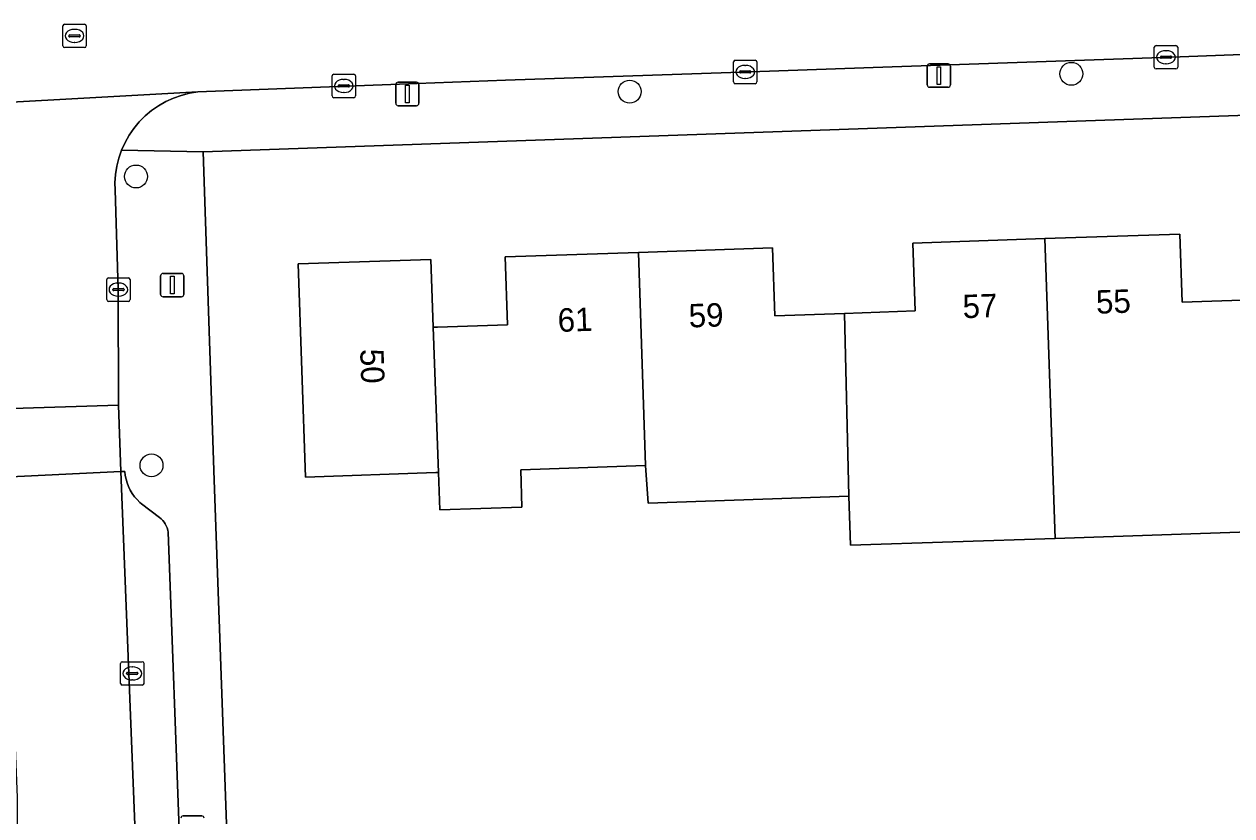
# Model space of a CAD drawing. Extents: x 161084 to 161928, y 385354 to 386522.
# Drawn here: x 161559.9 to 161611.5, y 386442.9 to 386476.7 of the extents above; entities that cross this region are included whole.
import ezdxf

# ---------------------------------------------------------------- set-up
doc = ezdxf.new("R2010")
doc.units = 0
for name, color, linetype in [('IMGEO_Boom', 7, 'Continuous'), ('IMGEO_Erf', 7, 'Continuous'), ('IMGEO_Kolk', 7, 'Continuous'), ('IMGEO_Lichtmast', 7, 'Continuous'), ('IMGEO_Muur', 7, 'Continuous'), ('IMGEO_Pand', 7, 'Continuous'), ('IMGEO_Pand_nummerreeks', 7, 'Continuous'), ('IMGEO_Parkeervlak_open', 7, 'Continuous'), ('IMGEO_Rijbaan_lokaal_open', 7, 'Continuous'), ('IMGEO_Rioolput', 7, 'Continuous'), ('IMGEO_Voetpad_open', 7, 'Continuous')]:
    doc.layers.add(name, color=color, linetype=linetype)

msp = doc.modelspace()

# ---------------------------------------------------------------- linework, layer by layer
at = {"layer": 'IMGEO_Boom'}
for centre in [(161604.616, 386474.624), (161585.746, 386473.866), (161564.656, 386470.24), (161565.316, 386457.901)]:
    msp.add_circle(centre, 0.489, dxfattribs=at)
at = {"layer": 'IMGEO_Erf'}
msp.add_lwpolyline([(161631.468, 386442.867), (161630.642, 386465.121), (161630.394, 386473.506), (161567.522, 386471.288), (161567.994, 386457.272), (161568.518, 386442.6), (161570.26, 386393.761), (161572.389, 386335.756), (161635.223, 386338.014), (161632.968, 386402.53)], close=True, dxfattribs=at)
msp.add_lwpolyline([(161612.634, 386455.082), (161603.933, 386454.786), (161595.181, 386454.489), (161595.11, 386456.581), (161586.542, 386456.291), (161586.421, 386457.898), (161581.09, 386457.717), (161581.144, 386456.117), (161577.631, 386455.998), (161577.574, 386457.596), (161577.471, 386457.593), (161571.894, 386457.404), (161571.586, 386466.51), (161577.25, 386466.701), (161577.353, 386463.802), (161577.533, 386463.808), (161580.531, 386463.909), (161580.432, 386466.807), (161586.125, 386466.999), (161591.855, 386467.193), (161591.953, 386464.294), (161594.924, 386464.395), (161597.949, 386464.497), (161597.85, 386467.395), (161603.484, 386467.586), (161609.253, 386467.781), (161609.351, 386464.872), (161612.309, 386464.972)], dxfattribs=at)
at = {"layer": 'IMGEO_Kolk'}
for p, q in [((161608.161, 386474.905), (161608.161, 386475.757)), ((161608.236, 386475.831), (161609.088, 386475.831)), ((161608.649, 386475.611), (161608.674, 386475.611)), ((161609.162, 386475.757), (161609.162, 386474.905)), ((161590.184, 386474.277), (161590.184, 386475.129)), ((161590.259, 386475.203), (161591.111, 386475.203)), ((161590.672, 386474.983), (161590.697, 386474.983)), ((161591.185, 386475.129), (161591.185, 386474.277)), ((161608.42, 386475.325), (161608.42, 386475.337)), ((161608.858, 386475.288), (161608.46, 386475.288)), ((161608.463, 386475.374), (161608.861, 386475.374)), ((161608.672, 386475.051), (161608.647, 386475.051)), ((161608.904, 386475.337), (161608.904, 386475.325)), ((161573.033, 386473.679), (161573.033, 386474.531)), ((161573.108, 386474.605), (161573.96, 386474.605)), ((161574.034, 386474.531), (161574.034, 386473.679)), ((161590.443, 386474.697), (161590.443, 386474.709)), ((161590.881, 386474.66), (161590.483, 386474.66)), ((161590.486, 386474.746), (161590.884, 386474.746)), ((161590.927, 386474.709), (161590.927, 386474.697)), ((161609.088, 386474.831), (161608.236, 386474.831)), ((161573.292, 386474.099), (161573.292, 386474.111)), ((161573.73, 386474.062), (161573.332, 386474.062)), ((161573.335, 386474.148), (161573.733, 386474.148)), ((161573.521, 386474.385), (161573.546, 386474.385)), ((161573.776, 386474.111), (161573.776, 386474.099)), ((161591.111, 386474.203), (161590.259, 386474.203)), ((161590.695, 386474.423), (161590.67, 386474.423)), ((161573.96, 386473.605), (161573.108, 386473.605)), ((161573.544, 386473.825), (161573.519, 386473.825)), ((161563.4, 386464.982), (161563.4, 386465.834)), ((161563.475, 386465.908), (161564.327, 386465.908)), ((161563.888, 386465.688), (161563.913, 386465.688)), ((161564.401, 386465.834), (161564.401, 386464.982)), ((161563.659, 386465.402), (161563.659, 386465.414)), ((161564.097, 386465.365), (161563.699, 386465.365)), ((161563.702, 386465.451), (161564.1, 386465.451)), ((161564.143, 386465.414), (161564.143, 386465.402)), ((161564.327, 386464.908), (161563.475, 386464.908)), ((161563.911, 386465.128), (161563.886, 386465.128)), ((161563.994, 386448.592), (161563.994, 386449.444)), ((161564.069, 386449.518), (161564.921, 386449.518)), ((161564.482, 386449.298), (161564.507, 386449.298)), ((161564.995, 386449.444), (161564.995, 386448.592)), ((161564.253, 386449.012), (161564.253, 386449.024)), ((161564.691, 386448.975), (161564.293, 386448.975)), ((161564.296, 386449.061), (161564.694, 386449.061)), ((161564.505, 386448.738), (161564.48, 386448.738)), ((161564.737, 386449.024), (161564.737, 386449.012)), ((161564.921, 386448.518), (161564.069, 386448.518))]:
    msp.add_line(p, q, dxfattribs=at)
for points in [[(161608.161, 386474.905), (161608.161, 386475.757)], [(161608.236, 386475.831), (161609.088, 386475.831)], [(161609.162, 386475.757), (161609.162, 386474.905)], [(161590.184, 386474.277), (161590.184, 386475.129)], [(161590.259, 386475.203), (161591.111, 386475.203)], [(161591.185, 386475.129), (161591.185, 386474.277)], [(161573.033, 386473.679), (161573.033, 386474.531)], [(161573.108, 386474.605), (161573.96, 386474.605)], [(161574.034, 386474.531), (161574.034, 386473.679)], [(161609.088, 386474.831), (161608.236, 386474.831)], [(161591.111, 386474.203), (161590.259, 386474.203)], [(161573.96, 386473.605), (161573.108, 386473.605)], [(161563.4, 386464.982), (161563.4, 386465.834)], [(161563.475, 386465.908), (161564.327, 386465.908)], [(161564.401, 386465.834), (161564.401, 386464.982)], [(161564.327, 386464.908), (161563.475, 386464.908)], [(161563.994, 386448.592), (161563.994, 386449.444)], [(161564.069, 386449.518), (161564.921, 386449.518)], [(161564.995, 386449.444), (161564.995, 386448.592)], [(161564.921, 386448.518), (161564.069, 386448.518)]]:
    msp.add_lwpolyline(points, dxfattribs=at)
for centre, radius, start, end in [((161608.238, 386475.755), 0.0765, 91.552, 178.448), ((161608.238, 386475.755), 0.0765, 91.552, 178.448), ((161609.086, 386475.755), 0.0765, 1.552, 88.448), ((161609.086, 386475.755), 0.0765, 1.552, 88.448), ((161590.261, 386475.127), 0.0765, 91.552, 178.448), ((161590.261, 386475.127), 0.0765, 91.552, 178.448), ((161591.109, 386475.127), 0.0765, 1.552, 88.448), ((161591.109, 386475.127), 0.0765, 1.552, 88.448), ((161608.46, 386475.334), 0.0403, 85.8775, 175.7526), ((161608.457, 386475.324), 0.0366, 178.938, 274.7102), ((161608.861, 386475.331), 0.043, 264.8664, 352.4533), ((161608.865, 386475.336), 0.0386, 1.7309, 96.639), ((161573.11, 386474.529), 0.0765, 91.552, 178.448), ((161573.11, 386474.529), 0.0765, 91.552, 178.448), ((161573.958, 386474.529), 0.0765, 1.552, 88.448), ((161573.958, 386474.529), 0.0765, 1.552, 88.448), ((161590.483, 386474.706), 0.0403, 85.8775, 175.7526), ((161590.48, 386474.696), 0.0366, 178.938, 274.7102), ((161590.884, 386474.703), 0.043, 264.8664, 352.4533), ((161590.888, 386474.708), 0.0386, 1.7309, 96.639), ((161608.238, 386474.907), 0.0765, 181.552, 268.448), ((161608.238, 386474.907), 0.0765, 181.552, 268.448), ((161609.086, 386474.907), 0.0765, 271.552, 358.448), ((161609.086, 386474.907), 0.0765, 271.552, 358.448), ((161573.332, 386474.108), 0.0403, 85.8775, 175.7526), ((161573.329, 386474.098), 0.0366, 178.938, 274.7102), ((161573.733, 386474.105), 0.043, 264.8664, 352.4533), ((161573.737, 386474.11), 0.0386, 1.7309, 96.639), ((161590.261, 386474.279), 0.0765, 181.552, 268.448), ((161590.261, 386474.279), 0.0765, 181.552, 268.448), ((161591.109, 386474.279), 0.0765, 271.552, 358.448), ((161591.109, 386474.279), 0.0765, 271.552, 358.448), ((161573.11, 386473.681), 0.0765, 181.552, 268.448), ((161573.11, 386473.681), 0.0765, 181.552, 268.448), ((161573.958, 386473.681), 0.0765, 271.552, 358.448), ((161573.958, 386473.681), 0.0765, 271.552, 358.448), ((161563.477, 386465.832), 0.0765, 91.552, 178.448), ((161563.477, 386465.832), 0.0765, 91.552, 178.448), ((161564.325, 386465.832), 0.0765, 1.552, 88.448), ((161564.325, 386465.832), 0.0765, 1.552, 88.448), ((161563.699, 386465.411), 0.0403, 85.8775, 175.7526), ((161563.696, 386465.401), 0.0366, 178.938, 274.7102), ((161564.1, 386465.408), 0.043, 264.8664, 352.4533), ((161564.104, 386465.413), 0.0386, 1.7309, 96.639), ((161563.477, 386464.984), 0.0765, 181.552, 268.448), ((161563.477, 386464.984), 0.0765, 181.552, 268.448), ((161564.325, 386464.984), 0.0765, 271.552, 358.448), ((161564.325, 386464.984), 0.0765, 271.552, 358.448), ((161564.071, 386449.442), 0.0765, 91.552, 178.448), ((161564.071, 386449.442), 0.0765, 91.552, 178.448), ((161564.919, 386449.442), 0.0765, 1.552, 88.448), ((161564.919, 386449.442), 0.0765, 1.552, 88.448), ((161564.293, 386449.021), 0.0403, 85.8775, 175.7526), ((161564.29, 386449.011), 0.0366, 178.938, 274.7102), ((161564.694, 386449.018), 0.043, 264.8664, 352.4533), ((161564.698, 386449.023), 0.0386, 1.7309, 96.639), ((161564.071, 386448.594), 0.0765, 181.552, 268.448), ((161564.071, 386448.594), 0.0765, 181.552, 268.448), ((161564.919, 386448.594), 0.0765, 271.552, 358.448), ((161564.919, 386448.594), 0.0765, 271.552, 358.448)]:
    msp.add_arc(centre, radius, start, end, dxfattribs=at)
for centre, major_axis, ratio, start_param, end_param in [((161608.648, 386475.331), (-0.387, 0.002), 0.722429, 4.712389, 7.853982), ((161608.673, 386475.331), (-0.39, 0.002), 0.717154, 1.570796, 4.712389), ((161590.671, 386474.703), (-0.387, 0.002), 0.722429, 4.712389, 7.853982), ((161590.696, 386474.703), (-0.39, 0.002), 0.717154, 1.570796, 4.712389), ((161573.52, 386474.105), (-0.387, 0.002), 0.722429, 4.712389, 7.853982), ((161573.545, 386474.105), (-0.39, 0.002), 0.717154, 1.570796, 4.712389), ((161563.887, 386465.408), (-0.387, 0.002), 0.722429, 4.712389, 7.853982), ((161563.912, 386465.408), (-0.39, 0.002), 0.717154, 1.570796, 4.712389), ((161564.481, 386449.018), (-0.387, 0.002), 0.722429, 4.712389, 7.853982), ((161564.506, 386449.018), (-0.39, 0.002), 0.717154, 1.570796, 4.712389)]:
    msp.add_ellipse(centre, major_axis=major_axis, ratio=ratio, start_param=start_param, end_param=end_param, dxfattribs=at)
at = {"layer": 'IMGEO_Lichtmast'}
for p, q in [((161598.56, 386475.047), (161599.35, 386475.047)), ((161599.35, 386475.047), (161598.56, 386475.047)), ((161598.46, 386474.147), (161598.46, 386474.947)), ((161598.46, 386474.947), (161598.46, 386474.147)), ((161599.45, 386474.947), (161599.45, 386474.147)), ((161599.45, 386474.147), (161599.45, 386474.947)), ((161575.751, 386473.364), (161575.751, 386474.164)), ((161575.751, 386474.164), (161575.751, 386473.364)), ((161575.851, 386474.264), (161576.641, 386474.264)), ((161576.641, 386474.264), (161575.851, 386474.264)), ((161576.741, 386474.164), (161576.741, 386473.364)), ((161576.741, 386473.364), (161576.741, 386474.164)), ((161599.35, 386474.047), (161598.56, 386474.047)), ((161598.56, 386474.047), (161599.35, 386474.047)), ((161576.641, 386473.264), (161575.851, 386473.264)), ((161575.851, 386473.264), (161576.641, 386473.264)), ((161565.707, 386465.203), (161565.707, 386466.003)), ((161565.707, 386466.003), (161565.707, 386465.203)), ((161565.807, 386466.103), (161566.597, 386466.103)), ((161566.597, 386466.103), (161565.807, 386466.103)), ((161566.697, 386466.003), (161566.697, 386465.203)), ((161566.697, 386465.203), (161566.697, 386466.003)), ((161566.597, 386465.103), (161565.807, 386465.103)), ((161565.807, 386465.103), (161566.597, 386465.103)), ((161566.67, 386442.937), (161567.46, 386442.937)), ((161567.46, 386442.937), (161566.67, 386442.937))]:
    msp.add_line(p, q, dxfattribs=at)
for points in [[(161598.88, 386474.922), (161599.03, 386474.922), (161599.03, 386474.172), (161598.88, 386474.172), (161598.88, 386474.922)], [(161576.171, 386474.139), (161576.321, 386474.139), (161576.321, 386473.389), (161576.171, 386473.389), (161576.171, 386474.139)], [(161566.127, 386465.978), (161566.277, 386465.978), (161566.277, 386465.228), (161566.127, 386465.228), (161566.127, 386465.978)]]:
    msp.add_lwpolyline(points, dxfattribs=at)
for centre, start, end in [((161598.56, 386474.947), 90, 180), ((161598.56, 386474.947), 90, 180), ((161599.35, 386474.947), 0, 90), ((161599.35, 386474.947), 360, 90), ((161575.851, 386474.164), 90, 180), ((161575.851, 386474.164), 90, 180), ((161576.641, 386474.164), 0, 90), ((161576.641, 386474.164), 360, 90), ((161598.56, 386474.147), 180, 270), ((161598.56, 386474.147), 180, 270), ((161599.35, 386474.147), 270, 0), ((161599.35, 386474.147), 270, 0), ((161575.851, 386473.364), 180, 270), ((161575.851, 386473.364), 180, 270), ((161576.641, 386473.364), 270, 0), ((161576.641, 386473.364), 270, 0), ((161565.807, 386466.003), 90, 180), ((161565.807, 386466.003), 90, 180), ((161566.597, 386466.003), 0, 90), ((161566.597, 386466.003), 360, 90), ((161565.807, 386465.203), 180, 270), ((161565.807, 386465.203), 180, 270), ((161566.597, 386465.203), 270, 0), ((161566.597, 386465.203), 270, 0), ((161566.67, 386442.837), 90, 180), ((161566.67, 386442.837), 90, 180), ((161567.46, 386442.837), 0, 90), ((161567.46, 386442.837), 360, 90)]:
    msp.add_arc(centre, 0.1, start, end, dxfattribs=at)
at = {"layer": 'IMGEO_Muur'}
msp.add_lwpolyline([(161568.518, 386442.6), (161567.994, 386457.272)], dxfattribs=at)
at = {"layer": 'IMGEO_Pand'}
for points in [[(161612.309, 386464.972), (161609.351, 386464.872), (161609.253, 386467.781), (161603.484, 386467.586), (161603.933, 386454.786), (161612.634, 386455.082), (161612.563, 386457.177)], [(161603.484, 386467.586), (161597.85, 386467.395), (161597.949, 386464.497), (161594.924, 386464.395), (161595.11, 386456.581), (161595.181, 386454.489), (161603.933, 386454.786)], [(161586.125, 386466.999), (161580.432, 386466.807), (161580.531, 386463.909), (161577.533, 386463.808), (161577.353, 386463.802), (161577.574, 386457.596), (161577.631, 386455.998), (161581.144, 386456.117), (161581.09, 386457.717), (161586.421, 386457.898)], [(161586.421, 386457.898), (161586.542, 386456.291), (161595.11, 386456.581), (161594.924, 386464.395), (161591.953, 386464.294), (161591.855, 386467.193), (161586.125, 386466.999)], [(161577.353, 386463.802), (161577.25, 386466.701), (161571.586, 386466.51), (161571.894, 386457.404), (161577.471, 386457.593), (161577.574, 386457.596)]]:
    msp.add_lwpolyline(points, close=True, dxfattribs=at)
at = {"layer": 'IMGEO_Parkeervlak_open'}
msp.add_lwpolyline([(161566.527, 386441.578), (161566.032, 386455.047), (161566.012, 386455.139), (161565.983, 386455.229), (161565.947, 386455.316), (161565.903, 386455.4), (161565.852, 386455.479), (161565.794, 386455.553), (161565.729, 386455.622), (161565.661, 386455.683), (161564.887, 386456.265), (161564.817, 386456.323), (161564.697, 386456.439), (161564.587, 386456.565), (161564.489, 386456.7), (161564.403, 386456.844), (161564.33, 386456.994), (161564.272, 386457.151), (161564.227, 386457.312), (161564.197, 386457.477), (161564.182, 386457.643), (161564.012, 386457.639), (161566.045, 386406.257)], dxfattribs=at)
at = {"layer": 'IMGEO_Rijbaan_lokaal_open'}
for points in [[(161521.967, 386473.844), (161528.522, 386474.008), (161528.557, 386472.451), (161532.643, 386472.594), (161554.19, 386473.124), (161567.291, 386473.851), (161576.664, 386474.21), (161580.444, 386474.358), (161590.902, 386474.713), (161596.966, 386474.916), (161608.876, 386475.337), (161614.932, 386475.557)], [(161563.757, 386469.664), (161563.753, 386469.964), (161563.777, 386470.322), (161563.833, 386470.676), (161563.92, 386471.023), (161564.038, 386471.361), (161564.186, 386471.687), (161564.363, 386471.999), (161564.566, 386472.294), (161564.795, 386472.569), (161565.048, 386472.823), (161565.322, 386473.053), (161565.616, 386473.258), (161565.927, 386473.436), (161566.253, 386473.585), (161566.59, 386473.705), (161566.937, 386473.793), (161567.291, 386473.851), (161554.19, 386473.124)], [(161558.713, 386468.525), (161558.917, 386460.318), (161563.909, 386460.47), (161563.896, 386465.408), (161563.757, 386469.664)]]:
    msp.add_lwpolyline(points, dxfattribs=at)
for points in [[(161563.909, 386460.47), (161558.917, 386460.318), (161559, 386457.404), (161564.012, 386457.639)], [(161564.012, 386457.639), (161559, 386457.404), (161559.273, 386451.176), (161559.58, 386443.716), (161559.58, 386441.183), (161559.666, 386437.135), (161560.897, 386406.07), (161566.045, 386406.257)]]:
    msp.add_lwpolyline(points, close=True, dxfattribs=at)
at = {"layer": 'IMGEO_Rioolput'}
for p, q in [((161561.527, 386475.818), (161561.527, 386476.67)), ((161561.602, 386476.744), (161562.454, 386476.744)), ((161562.015, 386476.524), (161562.04, 386476.524)), ((161562.528, 386476.67), (161562.528, 386475.818)), ((161561.786, 386476.238), (161561.786, 386476.25)), ((161562.224, 386476.201), (161561.826, 386476.201)), ((161561.829, 386476.287), (161562.227, 386476.287)), ((161562.27, 386476.25), (161562.27, 386476.238)), ((161562.454, 386475.744), (161561.602, 386475.744)), ((161562.038, 386475.964), (161562.013, 386475.964))]:
    msp.add_line(p, q, dxfattribs=at)
for points in [[(161561.527, 386475.818), (161561.527, 386476.67)], [(161561.602, 386476.744), (161562.454, 386476.744)], [(161562.528, 386476.67), (161562.528, 386475.818)], [(161562.454, 386475.744), (161561.602, 386475.744)]]:
    msp.add_lwpolyline(points, dxfattribs=at)
for centre, radius, start, end in [((161561.604, 386476.668), 0.0765, 91.552, 178.448), ((161561.604, 386476.668), 0.0765, 91.552, 178.448), ((161562.452, 386476.668), 0.0765, 1.552, 88.448), ((161562.452, 386476.668), 0.0765, 1.552, 88.448), ((161561.826, 386476.247), 0.0403, 85.8775, 175.7526), ((161561.823, 386476.237), 0.0366, 178.938, 274.7102), ((161562.227, 386476.244), 0.043, 264.8664, 352.4533), ((161562.231, 386476.249), 0.0386, 1.7309, 96.639), ((161561.604, 386475.82), 0.0765, 181.552, 268.448), ((161561.604, 386475.82), 0.0765, 181.552, 268.448), ((161562.452, 386475.82), 0.0765, 271.552, 358.448), ((161562.452, 386475.82), 0.0765, 271.552, 358.448)]:
    msp.add_arc(centre, radius, start, end, dxfattribs=at)
for centre, major_axis, ratio, start_param, end_param in [((161562.014, 386476.244), (-0.387, 0.002), 0.722429, 4.712389, 7.853982), ((161562.039, 386476.244), (-0.39, 0.002), 0.717154, 1.570796, 4.712389)]:
    msp.add_ellipse(centre, major_axis=major_axis, ratio=ratio, start_param=start_param, end_param=end_param, dxfattribs=at)
at = {"layer": 'IMGEO_Voetpad_open'}
for points in [[(161614.932, 386475.557), (161608.876, 386475.337), (161596.966, 386474.916), (161590.902, 386474.713), (161580.444, 386474.358), (161576.664, 386474.21), (161567.291, 386473.851), (161566.937, 386473.793), (161566.59, 386473.705), (161566.253, 386473.585), (161565.927, 386473.436), (161565.616, 386473.258), (161565.322, 386473.053), (161565.048, 386472.823), (161564.795, 386472.569), (161564.566, 386472.294), (161564.363, 386471.999), (161564.186, 386471.687), (161564.038, 386471.361), (161567.522, 386471.288), (161630.394, 386473.506)], [(161568.518, 386442.6), (161567.994, 386457.272), (161567.522, 386471.288), (161564.038, 386471.361), (161563.92, 386471.023), (161563.833, 386470.676), (161563.777, 386470.322), (161563.753, 386469.964), (161563.757, 386469.664), (161563.896, 386465.408), (161563.909, 386460.47), (161564.012, 386457.639), (161564.182, 386457.643), (161564.197, 386457.477), (161564.227, 386457.312), (161564.272, 386457.151), (161564.33, 386456.994), (161564.403, 386456.844), (161564.489, 386456.7), (161564.587, 386456.565), (161564.697, 386456.439), (161564.817, 386456.323), (161564.887, 386456.265), (161565.661, 386455.683), (161565.729, 386455.622), (161565.794, 386455.553), (161565.852, 386455.479), (161565.903, 386455.4), (161565.947, 386455.316), (161565.983, 386455.229), (161566.012, 386455.139), (161566.032, 386455.047), (161566.527, 386441.578)]]:
    msp.add_lwpolyline(points, dxfattribs=at)

# ---------------------------------------------------------------- texts
at = {"layer": 'IMGEO_Pand_nummerreeks'}
for s, rotation, p in [('57', 1.9388, (161599.986, 386464.185)), ('55', 1.9388, (161605.687, 386464.378)), ('59', 1.9354, (161588.284, 386463.79)), ('61', 1.9366, (161582.686, 386463.601)), ('50', 271.9364, (161574.23, 386462.865))]:
    msp.add_text(s, height=1, rotation=rotation, dxfattribs=at).set_placement(p)

doc.saveas('drawing.dxf')
